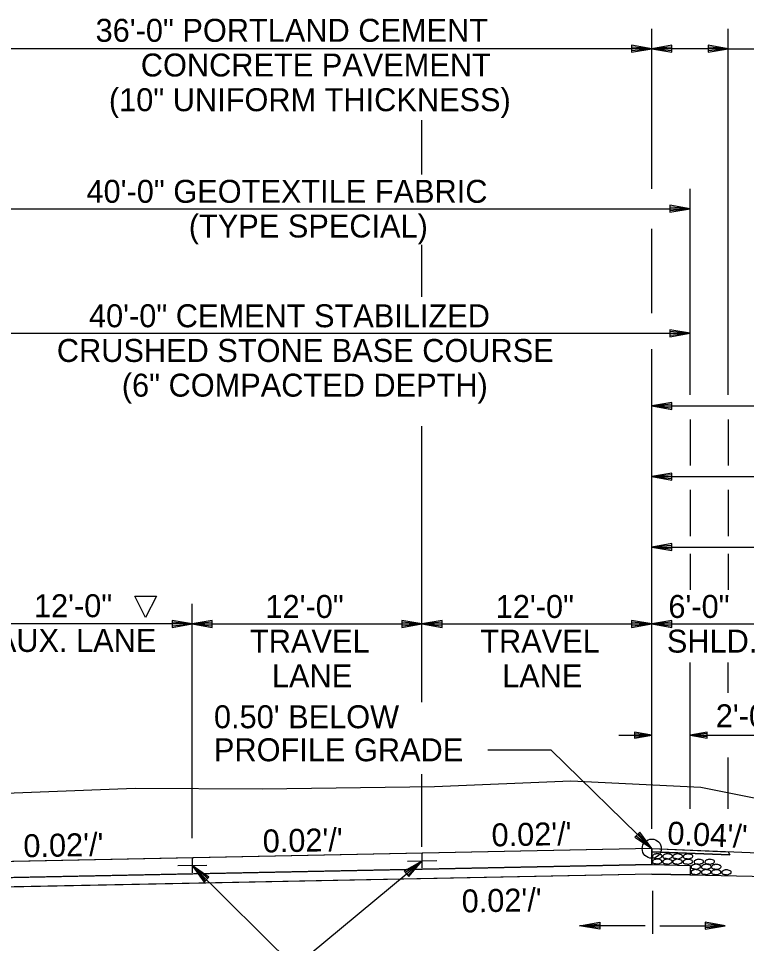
# Model space of a CAD drawing. Extents: x 1734743 to 1735935, y 759845 to 763831.
# Drawn here: x 1735684.63 to 1735722.65, y 760574.95 to 760623.28 of the extents above; entities that cross this region are included whole.
import ezdxf

# ---------------------------------------------------------------- set-up
doc = ezdxf.new("R2010")
doc.units = 0
for name, color, linetype in [('1', 7, 'Continuous'), ('10', 7, 'Continuous'), ('19', 7, 'Continuous'), ('8', 7, 'Continuous'), ('Level 1', 7, 'Continuous'), ('R_Draft', 7, 'Continuous'), ('R_Prop Surface', 7, 'Continuous')]:
    doc.layers.add(name, color=color, linetype=linetype)

# ---------------------------------------------------------------- blocks, each defined once
blk = doc.blocks.new('TM')
at = {"layer": '8'}
for p, q in [((-120.309, 21.181), (-119.787, -20.829)), ((0, 0), (-120.309, 21.181)), ((-31.382, 2.945), (-120.176, 10.512)), ((-119.787, -20.829), (0, 0)), ((-119.911, -10.826), (-31.307, -3.057))]:
    blk.add_line(p, q, dxfattribs=at)
blk = doc.blocks.new('ROCKS')
at = {"layer": '1'}
blk.add_spline([(0.013, 0.06), (0.053, 0.053), (0.107, 0.033), (0.133, 0.013), (0.133, -0.007), (0.12, -0.033), (0.107, -0.04), (0.073, -0.053), (0.033, -0.067), (0.013, -0.067), (-0.02, -0.06), (-0.06, -0.053), (-0.087, -0.047), (-0.113, -0.02), (-0.113, -0.007), (-0.107, 0.02), (-0.087, 0.033), (-0.067, 0.047), (-0.033, 0.053), (-0.02, 0.06), (0.013, 0.06)], degree=3, dxfattribs=at)

msp = doc.modelspace()

# ---------------------------------------------------------------- linework, layer by layer
at = {"layer": '10'}
msp.add_lwpolyline([(1735691.831, 760593.103), (1735691.268, 760591.978), (1735690.706, 760593.103)], close=True, dxfattribs=at)
at = {"layer": '19'}
for p, q in [((1735717.701, 760614.381), (1735717.701, 760622.74)), ((1735721.698, 760603.611), (1735721.698, 760622.74)), ((1735717.701, 760621.695), (1735681.716, 760621.695)), ((1735716.651, 760621.878), (1735716.651, 760621.511)), ((1735717.701, 760621.695), (1735716.651, 760621.878)), ((1735717.421, 760621.721), (1735716.651, 760621.782)), ((1735716.651, 760621.511), (1735717.701, 760621.695)), ((1735716.651, 760621.598), (1735717.421, 760621.668)), ((1735718.751, 760621.878), (1735717.701, 760621.695)), ((1735721.698, 760621.695), (1735717.701, 760621.695)), ((1735717.701, 760621.695), (1735718.751, 760621.511)), ((1735718.751, 760621.782), (1735717.981, 760621.721)), ((1735717.981, 760621.668), (1735718.751, 760621.598)), ((1735718.751, 760621.511), (1735718.751, 760621.878)), ((1735720.648, 760621.878), (1735720.648, 760621.511)), ((1735721.698, 760621.695), (1735720.648, 760621.878)), ((1735721.418, 760621.721), (1735720.648, 760621.782)), ((1735720.648, 760621.511), (1735721.698, 760621.695)), ((1735720.648, 760621.598), (1735721.418, 760621.668)), ((1735721.698, 760621.695), (1735745.908, 760621.695)), ((1735705.701, 760615.126), (1735705.701, 760617.972)), ((1735719.7, 760603.611), (1735719.7, 760614.381)), ((1735679.716, 760613.335), (1735719.7, 760613.335)), ((1735718.65, 760613.519), (1735718.65, 760613.152)), ((1735719.7, 760613.335), (1735718.65, 760613.519)), ((1735719.42, 760613.362), (1735718.65, 760613.423)), ((1735718.65, 760613.152), (1735719.7, 760613.335)), ((1735718.65, 760613.239), (1735719.42, 760613.309)), ((1735717.701, 760607.879), (1735717.701, 760612.289)), ((1735705.701, 760608.731), (1735705.701, 760611.452)), ((1735718.65, 760607.018), (1735718.65, 760606.651)), ((1735719.7, 760606.834), (1735718.65, 760607.018)), ((1735679.716, 760606.833), (1735719.7, 760606.833)), ((1735719.42, 760606.86), (1735718.65, 760606.922)), ((1735718.65, 760606.651), (1735719.7, 760606.834)), ((1735718.65, 760606.738), (1735719.42, 760606.808)), ((1735717.701, 760595.658), (1735717.701, 760606.005)), ((1735717.701, 760595.658), (1735717.701, 760603.69)), ((1735718.751, 760603.215), (1735717.701, 760603.031)), ((1735718.751, 760603.119), (1735717.981, 760603.057)), ((1735718.751, 760602.847), (1735718.751, 760603.215)), ((1735717.701, 760603.031), (1735797.701, 760603.031)), ((1735717.701, 760603.031), (1735718.751, 760602.847)), ((1735717.981, 760603.005), (1735718.751, 760602.935)), ((1735719.718, 760599.924), (1735719.718, 760602.333)), ((1735721.715, 760599.924), (1735721.715, 760602.333)), ((1735705.701, 760587.552), (1735705.701, 760601.98)), ((1735718.751, 760599.528), (1735717.701, 760599.345)), ((1735717.701, 760599.345), (1735718.751, 760599.161)), ((1735717.701, 760599.345), (1735757.701, 760599.345)), ((1735718.751, 760599.432), (1735717.981, 760599.371)), ((1735717.981, 760599.318), (1735718.751, 760599.248)), ((1735718.751, 760599.161), (1735718.751, 760599.528)), ((1735719.718, 760596.238), (1735719.718, 760598.646)), ((1735721.716, 760596.238), (1735721.715, 760598.646)), ((1735718.751, 760595.842), (1735717.701, 760595.658)), ((1735718.751, 760595.474), (1735718.751, 760595.842)), ((1735717.701, 760588.751), (1735717.701, 760595.658)), ((1735717.701, 760595.658), (1735718.751, 760595.474)), ((1735717.701, 760595.658), (1735747.701, 760595.658)), ((1735718.751, 760595.745), (1735717.981, 760595.684)), ((1735717.981, 760595.632), (1735718.751, 760595.562)), ((1735719.719, 760593.427), (1735719.718, 760595.302)), ((1735721.716, 760593.427), (1735721.716, 760595.302)), ((1735693.701, 760580.448), (1735693.701, 760592.691)), ((1735693.701, 760591.641), (1735681.701, 760591.641)), ((1735692.651, 760591.825), (1735692.651, 760591.457)), ((1735693.701, 760591.641), (1735692.651, 760591.825)), ((1735693.421, 760591.667), (1735692.651, 760591.729)), ((1735692.651, 760591.457), (1735693.701, 760591.641)), ((1735692.651, 760591.545), (1735693.421, 760591.615)), ((1735694.751, 760591.825), (1735693.701, 760591.641)), ((1735693.701, 760591.641), (1735705.701, 760591.641)), ((1735693.701, 760591.641), (1735694.751, 760591.457)), ((1735694.751, 760591.729), (1735693.981, 760591.667)), ((1735693.981, 760591.615), (1735694.751, 760591.545)), ((1735694.751, 760591.457), (1735694.751, 760591.825)), ((1735704.651, 760591.825), (1735704.651, 760591.457)), ((1735705.701, 760591.641), (1735704.651, 760591.825)), ((1735705.421, 760591.667), (1735704.651, 760591.729)), ((1735704.651, 760591.457), (1735705.701, 760591.641)), ((1735704.651, 760591.545), (1735705.421, 760591.615)), ((1735706.751, 760591.825), (1735705.701, 760591.641)), ((1735705.701, 760591.641), (1735717.701, 760591.641)), ((1735705.701, 760591.641), (1735706.751, 760591.457)), ((1735706.751, 760591.729), (1735705.981, 760591.667)), ((1735705.981, 760591.615), (1735706.751, 760591.545)), ((1735706.751, 760591.457), (1735706.751, 760591.825)), ((1735716.651, 760591.825), (1735716.651, 760591.457)), ((1735717.701, 760591.641), (1735716.651, 760591.825)), ((1735717.421, 760591.667), (1735716.651, 760591.729)), ((1735716.651, 760591.457), (1735717.701, 760591.641)), ((1735716.651, 760591.545), (1735717.421, 760591.615)), ((1735718.751, 760591.825), (1735717.701, 760591.641)), ((1735717.701, 760591.641), (1735723.701, 760591.641)), ((1735717.701, 760591.641), (1735718.751, 760591.457)), ((1735718.751, 760591.729), (1735717.981, 760591.667)), ((1735717.981, 760591.615), (1735718.751, 760591.545)), ((1735718.751, 760591.457), (1735718.751, 760591.825)), ((1735719.7, 760581.989), (1735719.7, 760589.627)), ((1735721.698, 760588.041), (1735721.698, 760589.626)), ((1735717.701, 760580.937), (1735717.701, 760588.751)), ((1735715.979, 760585.828), (1735717.701, 760585.828)), ((1735716.806, 760585.985), (1735716.806, 760585.672)), ((1735717.701, 760585.828), (1735716.806, 760585.985)), ((1735717.462, 760585.85), (1735716.806, 760585.903)), ((1735716.806, 760585.672), (1735717.701, 760585.828)), ((1735716.806, 760585.746), (1735717.462, 760585.806)), ((1735720.595, 760585.986), (1735719.7, 760585.829)), ((1735719.7, 760585.829), (1735720.595, 760585.673)), ((1735719.7, 760585.829), (1735725.31, 760585.826)), ((1735720.595, 760585.911), (1735719.939, 760585.852)), ((1735719.939, 760585.807), (1735720.595, 760585.755)), ((1735720.595, 760585.673), (1735720.595, 760585.986)), ((1735721.698, 760581.987), (1735721.698, 760584.659)), ((1735705.701, 760580.002), (1735705.701, 760583.795)), ((1735717.079, 760580.769), (1735716.826, 760580.506)), ((1735716.826, 760580.506), (1735717.701, 760579.903)), ((1735716.887, 760580.568), (1735717.482, 760580.078)), ((1735717.517, 760580.113), (1735717.018, 760580.699)), ((1735717.701, 760579.903), (1735717.079, 760580.769)), ((1735717.701, 760579.903), (1735681.716, 760579.183)), ((1735717.701, 760579.903), (1735723.701, 760579.663)), ((1735717.701, 760579.903), (1735717.701, 760579.069)), ((1735717.701, 760579.736), (1735721.783, 760579.573)), ((1735717.701, 760579.069), (1735681.716, 760578.35)), ((1735694.574, 760578.409), (1735693.701, 760579.016)), ((1735693.701, 760579.016), (1735694.319, 760578.147)), ((1735705.701, 760579.251), (1735704.777, 760578.719)), ((1735705.473, 760579.089), (1735704.84, 760578.652)), ((1735704.957, 760578.508), (1735705.505, 760579.051)), ((1735705.012, 760578.441), (1735705.701, 760579.251)), ((1735717.701, 760579.069), (1735719.7, 760579.029)), ((1735719.7, 760579.029), (1735719.7, 760578.529)), ((1735717.701, 760578.569), (1735664.008, 760577.495)), ((1735717.701, 760578.569), (1735681.716, 760577.85)), ((1735693.884, 760578.805), (1735694.38, 760578.217)), ((1735694.512, 760578.348), (1735693.919, 760578.84)), ((1735704.777, 760578.719), (1735705.012, 760578.441)), ((1735717.701, 760578.569), (1735719.689, 760578.529)), ((1735719.689, 760578.529), (1735735.386, 760578.216)), ((1735694.319, 760578.147), (1735694.574, 760578.409)), ((1735717.737, 760577.706), (1735717.737, 760575.453)), ((1735717.359, 760575.869), (1735713.938, 760575.869)), ((1735718.116, 760575.869), (1735721.537, 760575.869))]:
    msp.add_line(p, q, dxfattribs=at)
for points in [[(1735709.138, 760585.069), (1735712.436, 760585.069), (1735717.701, 760579.903)], [(1735613.664, 760582.473), (1735659.802, 760582.774), (1735671.351, 760583.114), (1735675.305, 760582.612), (1735680.786, 760582.672), (1735690.726, 760583.068), (1735697.359, 760583.027), (1735706.351, 760583.149), (1735713.47, 760583.454)], [(1735713.47, 760583.454), (1735720.263, 760583.114), (1735732.151, 760580.734), (1735745.738, 760575.634), (1735755.142, 760574.378)], [(1735721.783, 760579.573), (1735717.701, 760579.736), (1735717.701, 760579.736), (1735717.701, 760579.903), (1735717.701, 760579.903), (1735717.701, 760579.903), (1735721.698, 760579.743), (1735721.698, 760579.743), (1735721.698, 760579.743), (1735721.783, 760579.573), (1735721.783, 760579.573), (1735721.783, 760579.573)], [(1735679.716, 760577.81), (1735679.716, 760578.31), (1735717.701, 760579.069), (1735719.7, 760579.029), (1735719.7, 760578.529), (1735719.7, 760578.529), (1735719.7, 760578.529), (1735717.701, 760578.569), (1735679.716, 760577.81)], [(1735699.051, 760573.721), (1735699.051, 760573.721), (1735693.701, 760579.016)], [(1735698.175, 760573.721), (1735699.051, 760573.721), (1735705.701, 760579.251)]]:
    msp.add_lwpolyline(points, dxfattribs=at)
msp.add_lwpolyline([(1735717.701, 760579.903), (1735681.716, 760579.183), (1735681.716, 760578.35), (1735717.701, 760579.069)], close=True, dxfattribs=at)
msp.add_circle((1735717.701, 760579.903), 0.5, dxfattribs=at)
at = {"layer": 'R_Draft'}
for p, q in [((1735693.701, 760579.391), (1735693.701, 760578.64)), ((1735705.701, 760579.626), (1735705.701, 760578.875)), ((1735694.472, 760579.031), (1735692.953, 760579.001)), ((1735706.472, 760579.266), (1735704.953, 760579.236))]:
    msp.add_line(p, q, dxfattribs=at)
at = {"layer": 'R_Prop Surface'}
msp.add_line((1735721.698, 760579.743), (1735721.783, 760579.573), dxfattribs=at)

# ---------------------------------------------------------------- block references
at = {"layer": '19', "xscale": 0.008761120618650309}
for p, yscale, rotation in [((1735713.934, 760575.865), -0.008761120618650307, -179.20057588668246), ((1735721.538, 760575.865), 0.008761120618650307, -0.7994241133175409)]:
    msp.add_blockref('TM', p, dxfattribs=dict(at, yscale=yscale, rotation=rotation))
at = {"layer": 'Level 1', "xscale": 2.011654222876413, "yscale": 2.011654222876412, "rotation": 1.33680650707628}
for p in [(1735717.969, 760579.517), (1735718.513, 760579.513), (1735719.034, 760579.508), (1735719.577, 760579.503), (1735717.962, 760579.237), (1735718.505, 760579.233), (1735719.027, 760579.228), (1735719.569, 760579.223), (1735719.986, 760578.968), (1735720.137, 760579.223), (1735720.53, 760578.963), (1735720.708, 760579.223), (1735721.051, 760578.959), (1735719.979, 760578.688), (1735720.522, 760578.684), (1735721.044, 760578.679), (1735721.586, 760578.674)]:
    msp.add_blockref('ROCKS', p, dxfattribs=at)

# ---------------------------------------------------------------- texts
at = {"layer": '19'}
for s, p in [('36\'-0" PORTLAND CEMENT', (1735688.657, 760622.059)), ('CONCRETE PAVEMENT', (1735691.019, 760620.247)), ('(10" UNIFORM THICKNESS)', (1735689.352, 760618.434)), ('40\'-0" GEOTEXTILE FABRIC', (1735688.182, 760613.647)), ('(TYPE SPECIAL)', (1735693.525, 760611.834)), ('40\'-0" CEMENT STABILIZED ', (1735688.311, 760607.145)), ('CRUSHED STONE BASE COURSE', (1735686.634, 760605.332)), ('(6" COMPACTED DEPTH)', (1735690.026, 760603.52)), ('12\'-0" ', (1735685.437, 760591.995)), ('12\'-0"', (1735697.529, 760591.956)), ('12\'-0"', (1735709.552, 760591.956)), ('6\'-0"', (1735718.57, 760591.958)), ('AUX. LANE', (1735683.448, 760590.182)), ('TRAVEL', (1735696.721, 760590.144)), ('TRAVEL', (1735708.744, 760590.144)), ('SHLD.', (1735718.49, 760590.145)), ('LANE', (1735697.865, 760588.331)), ('LANE', (1735709.888, 760588.331)), ("0.50' BELOW", (1735694.838, 760586.194)), ('2\'-0"', (1735721.044, 760586.244)), ('PROFILE GRADE', (1735694.838, 760584.469))]:
    msp.add_text(s, height=1.2, dxfattribs=at).set_placement(p)
for s, rotation, p in [("0.02'/'", 1.0931, (1735709.345, 760580.017)), ("0.04'/'", 357.3887, (1735718.496, 760580.127)), ("0.02'/'", 1.0931, (1735697.395, 760579.7)), ("0.02'/'", 1.0931, (1735684.897, 760579.45)), ("0.02'/'", 1.0121, (1735707.784, 760576.565))]:
    msp.add_text(s, height=1.2, rotation=rotation, dxfattribs=at).set_placement(p)

doc.saveas('drawing.dxf')
